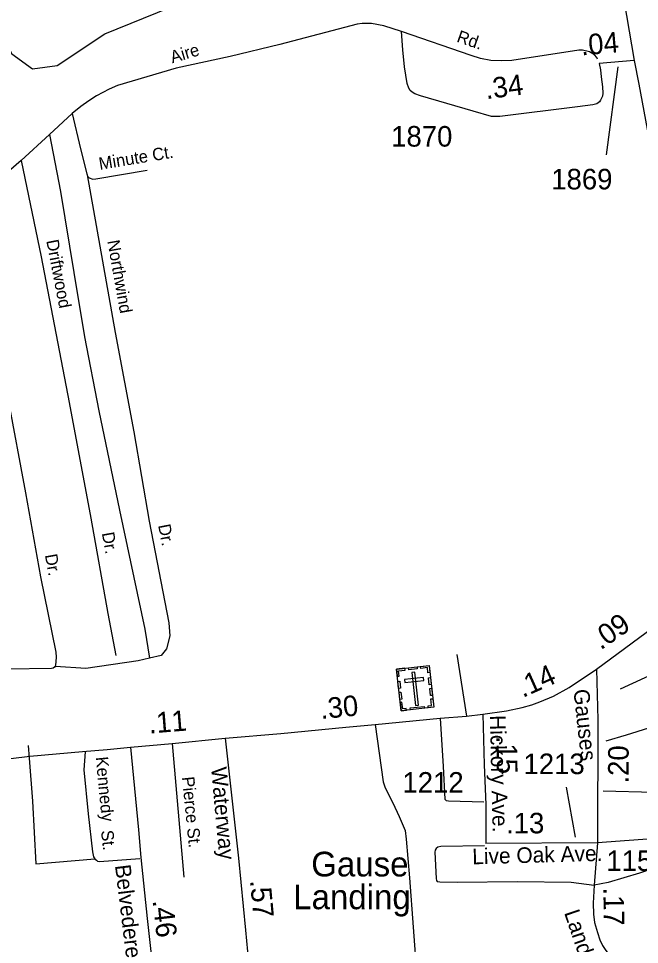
# Model space of a CAD drawing. Extents: x 2104537 to 2336408, y 34176 to 229611.
# Drawn here: x 2164832 to 2168604, y 54016 to 59644 of the extents above; entities that cross this region are included whole.
import ezdxf

# ---------------------------------------------------------------- set-up
doc = ezdxf.new("R2010")
doc.units = 0
for name, color, linetype in [('Exist Cultural Cemetery CELL', 7, 'Continuous'), ('Exist Hydrographic Creek Single Shore', 7, 'Continuous'), ('Exist Hydrographic Misc Water Feature', 7, 'Continuous'), ('Exist Hydrographic Point Label', 7, 'Continuous'), ('Exist Road Non-System Type 51', 7, 'Continuous'), ('Exist Road Non-System Type 51 Label', 7, 'Continuous'), ('Exist Road Primary NC Attributed', 7, 'Continuous'), ('Exist Road Primary NC Mileage Hundredths English Label', 7, 'Continuous'), ('Exist Road Secondary Mileage Hundredths English Label', 7, 'Continuous'), ('Exist Road Secondary Type 51 Attributed', 7, 'Continuous'), ('Exist Road Secondary Type 51 Label', 7, 'Continuous'), ('Exist Road Secondary Type 51 Number Label', 7, 'Continuous')]:
    doc.layers.add(name, color=color, linetype=linetype)

msp = doc.modelspace()

# ---------------------------------------------------------------- linework, layer by layer
at = {"layer": 'Exist Cultural Cemetery CELL'}
for points in [[(2167127.6, 55688.8), (2167325.5, 55711), (2167353.8, 55457.9), (2167155.9, 55435.8)], [(2167132.4, 55645.8), (2167143.7, 55647.1), (2167140.1, 55679), (2167180.4, 55683.5), (2167179.2, 55694.6), (2167127.6, 55688.8)], [(2167201.2, 55697.1), (2167252.7, 55702.8), (2167254, 55691.5), (2167202.5, 55685.7)], [(2167239.2, 55671.8), (2167220.7, 55669.8), (2167243.2, 55468.2), (2167261.8, 55470.3)], [(2167330.4, 55667.9), (2167319.1, 55666.6), (2167315.5, 55698.6), (2167275.2, 55694.1), (2167274, 55705.2), (2167325.5, 55710.9)], [(2167140.7, 55572.1), (2167135.8, 55615.1), (2167147.2, 55616.4), (2167152, 55573.4)], [(2167175.7, 55625.7), (2167177.8, 55607.2), (2167294.8, 55620.3), (2167292.7, 55638.8)], [(2167327.1, 55594), (2167322.3, 55637), (2167333.6, 55638.3), (2167338.5, 55595.3)], [(2167334.4, 55528.5), (2167329.6, 55571.5), (2167340.9, 55572.8), (2167345.8, 55529.7)], [(2167148.1, 55505.3), (2167143.3, 55548.3), (2167154.6, 55549.6), (2167159.4, 55506.6)], [(2167320.9, 55454.2), (2167319.6, 55465.7), (2167341.4, 55468.1), (2167336.9, 55508.3), (2167348, 55509.5), (2167353.8, 55457.9)], [(2167188.8, 55439.5), (2167187.5, 55450.9), (2167165.6, 55448.5), (2167161.2, 55488.6), (2167150.1, 55487.4), (2167155.9, 55435.8)], [(2167211.7, 55453.6), (2167296.1, 55463), (2167297.3, 55451.7), (2167213, 55442.3)]]:
    msp.add_lwpolyline(points, close=True, dxfattribs=at)
at = {"layer": 'Exist Hydrographic Creek Single Shore'}
msp.add_lwpolyline([(2168488.3, 55569.1), (2168837.3, 55729.7), (2169086.3, 55905.4), (2169219.3, 56030.8), (2169343.4, 56074.3), (2169752.3, 56017.2), (2169918.4, 56053.4), (2170342.4, 56304.4), (2170699.4, 56481.2), (2171057.4, 56533.4), (2171407.4, 56543.1), (2171623.4, 56680), (2172140.3, 56591.3), (2172407.3, 56609.1), (2172739.5, 56825.8), (2172897.4, 56878.5), (2173080.5, 56861.9), (2173181.3, 56777.9), (2173206.4, 56695.4), (2173183.4, 56279.1), (2173134.4, 56204.6), (2173126.4, 56112.9)], dxfattribs=at)
at = {"layer": 'Exist Hydrographic Misc Water Feature'}
msp.add_lwpolyline([(2161250.2, 59511.5), (2161384.1, 59361.3), (2161618.3, 59255.1), (2161860.2, 59273.4), (2162068.1, 59341.5), (2162226.2, 59341.8), (2162635.1, 59245.3), (2162909.3, 59269.5), (2163192.2, 59329.7), (2163359.1, 59424.9), (2163549.2, 59591.8), (2164031.3, 59802.4), (2164273.3, 59843.6), (2164490.2, 59803.4), (2164640.3, 59698.7), (2164792.3, 59430), (2164917.3, 59339), (2165067.2, 59359.1), (2165357.2, 59550.4), (2166231.3, 59907.6), (2166422.2, 59897.3), (2166514.3, 59866), (2166772.2, 59926.6), (2167013.2, 60027)], dxfattribs=at)
at = {"layer": 'Exist Road Non-System Type 51'}
for p, q in [((2165158.6, 59066.3), (2165020.6, 58939.5)), ((2165020.6, 58939.5), (2164848.6, 58781.6)), ((2167494.6, 55777.6), (2167552.1, 55403.8)), ((2164890.5, 55225), (2164896.5, 55149)), ((2165764.9, 55236.4), (2165835.5, 54424.3)), ((2168996.8, 54682.6), (2168348.8, 54633.1))]:
    msp.add_line(p, q, dxfattribs=at)
for points in [[(2167159.2, 59565.8), (2167050.9, 59600.7), (2166976.4, 59614.9), (2166919.9, 59614), (2166888.7, 59609.4), (2166419.1, 59485.9), (2166117.5, 59414.3), (2165789.6, 59342.5), (2165433.5, 59236.2), (2165381.9, 59214.5), (2165305.7, 59174), (2165258.5, 59143.8), (2165210.3, 59108.9), (2165158.6, 59066.3)], [(2168348.2, 59397.8), (2168343.8, 59407.7), (2168329.7, 59423.1), (2168299.2, 59440.7), (2168258.4, 59451.4), (2168235.4, 59451.2), (2167829.4, 59389.4), (2167763.7, 59386.8), (2167701.1, 59389.9), (2167637.7, 59402), (2167581.6, 59419.8), (2167159.2, 59565.8)], [(2165158.6, 59066.3), (2165207.9, 58851.4), (2165247, 58701), (2165249, 58694.6)], [(2165020.6, 58939.5), (2165087.8, 58592.1), (2165167.4, 58101.1), (2165233.7, 57709.7), (2165319.9, 57258.5), (2165445.9, 56654.8), (2165598.4, 55931.6), (2165628.4, 55755.8)], [(2164848.6, 58781.6), (2164770.5, 58714.2), (2164696.8, 58666.7), (2164661, 58650.7), (2164522.3, 58600.8)], [(2164848.6, 58781.6), (2164969.2, 58195.9), (2165140.1, 57310.3), (2165271.9, 56606.6), (2165374.9, 56026.8), (2165424.1, 55771.2)], [(2165249, 58694.6), (2165251.6, 58686.2), (2165260.3, 58675.2), (2165283.1, 58668.5), (2165300.9, 58669.8), (2165613.2, 58721.5)], [(2165249, 58694.6), (2165326.5, 58260.3), (2165419.4, 57736.2), (2165532.1, 57132.5), (2165624.9, 56588.4), (2165744.3, 55971.4), (2165750.9, 55891.8), (2165731, 55812.2), (2165697.9, 55772.4), (2165628.4, 55755.8)], [(2164767.9, 57336.5), (2164874.9, 56760.9), (2164965.5, 56250.9), (2165058, 55793.1), (2165061, 55762.8), (2165056.4, 55711.1), (2165054.2, 55707.2), (2165050.7, 55701), (2165042.3, 55694.9), (2165032.8, 55692.8), (2164762.7, 55689.5)], [(2165628.4, 55755.8), (2165558.6, 55739.2), (2165240.3, 55692.7), (2165056, 55706.2)], [(2167393, 55391.1), (2167412.2, 55096.7), (2167421.5, 54899), (2167430.2, 54890.6), (2167443.3, 54888.7), (2167659.1, 54883.3)], [(2168962.6, 55424.7), (2168523.2, 55288.5), (2168400.3, 55250.4)], [(2166998, 55351.8), (2167046.5, 55004.7), (2167058.6, 54967), (2167105.1, 54876.9), (2167144.5, 54793.1), (2167179.6, 54709.1), (2167187.4, 54655.1), (2167207.5, 54421.5), (2167250.8, 53821.2)], [(2165237.3, 55185.9), (2165229.9, 55077.4), (2165255.3, 54809.5), (2165280.6, 54577.7), (2165287.3, 54548.7), (2165295.6, 54536.6)], [(2164896.5, 55149), (2164917.1, 54886.6), (2164937, 54505.1), (2165295.6, 54536.6)], [(2168383.2, 54950.3), (2168693.4, 54941.1), (2168951.2, 54936.4)], [(2167661.5, 54614.6), (2167396.6, 54610.4), (2167379.5, 54607.5), (2167369.1, 54599.8), (2167363, 54588.1), (2167360.8, 54576.3), (2167367.9, 54416.1), (2167370.6, 54404.9), (2167375.4, 54398.9), (2167391.8, 54396.2), (2167496.1, 54394.9), (2167862, 54398.7), (2168189.7, 54394), (2168328.1, 54376.9)], [(2168891.7, 54559.6), (2168687.7, 54476.9), (2168603.2, 54449.3), (2168414.1, 54391.3), (2168328.1, 54376.9)], [(2165295.6, 54536.6), (2165296.9, 54534.8), (2165305.6, 54527.4), (2165311.7, 54522.7), (2165324.8, 54519.8), (2165568.3, 54538.4)]]:
    msp.add_lwpolyline(points, dxfattribs=at)
at = {"layer": 'Exist Road Primary NC Attributed'}
msp.add_line((2168342.7, 55689.7), (2168730, 55974.6), dxfattribs=at)
for points in [[(2167652, 55414.6), (2167796.9, 55435.5), (2167890.7, 55455.1), (2167950.3, 55472.3), (2167999.4, 55490.7), (2168081.8, 55525.5), (2168176.9, 55577.5), (2168342.7, 55689.7)], [(2166087.9, 55268.8), (2166426.2, 55298.6), (2166819.9, 55336), (2166998, 55351.8), (2167393, 55391.1), (2167552.1, 55403.8), (2167652, 55414.6)], [(2165512.3, 55214.9), (2165764.9, 55236.4), (2166087.9, 55268.8)], [(2162857.8, 54937.9), (2163581.5, 55016.4), (2163837, 55044.3), (2163910.9, 55064.4), (2164433, 55121.2), (2164785.4, 55147), (2164901.4, 55159.7), (2165221.6, 55188.2), (2165371.5, 55201.6), (2165512.3, 55214.9)]]:
    msp.add_lwpolyline(points, dxfattribs=at)
at = {"layer": 'Exist Road Secondary Type 51 Attributed'}
msp.add_line((2168570.8, 59389.5), (2168359.7, 59371.2), dxfattribs=at)
for points in [[(2167871.3, 65495.1), (2167853.4, 65154.7), (2167850.2, 65008.8), (2167852.4, 64800.7), (2167879.6, 64458.3), (2167911, 64147.7), (2168028.2, 63064.9), (2168049.8, 62891.6), (2168054.1, 62838.1), (2168097, 62443.8), (2168122.1, 62187.5), (2168167.5, 61747.9), (2168212.2, 61379.3), (2168254.8, 61118.7), (2168320.4, 60738.3), (2168494, 59843.3), (2168570.8, 59389.5)], [(2168359.7, 59371.2), (2168366.2, 59331.8), (2168370.8, 59289.7), (2168378.8, 59229.6), (2168381, 59191.1), (2168378.7, 59172.5), (2168366.4, 59148.1), (2168360, 59138.7), (2168345.3, 59125.2), (2168321.2, 59119.1), (2168227.1, 59106.8), (2167755.5, 59048.3), (2167705.9, 59048.2), (2167594.5, 59081), (2167273, 59174.1), (2167238.4, 59185.9), (2167222.6, 59195.8), (2167211, 59207.1), (2167202.4, 59219.8), (2167192.4, 59249.5), (2167176, 59350.9), (2167166.8, 59454.8), (2167159.2, 59565.8)], [(2168570.8, 59389.5), (2168598.9, 59244.9), (2168639.9, 59026.9), (2168716.9, 58615.5), (2168848, 57912.2), (2168862.7, 57849.9), (2168880.8, 57795.8), (2168902.1, 57749.9), (2168936.5, 57682.7), (2169041.3, 57504), (2169254.3, 57128.6), (2169433, 56820.4), (2169574.4, 56563.6)], [(2168342.7, 55689.7), (2168351.4, 55380.4), (2168348.8, 54633.1)], [(2167652, 55414.6), (2167660.1, 55108), (2167669.9, 54866.4), (2167671.5, 54630.3)], [(2166087.9, 55268.8), (2166169, 54540.2), (2166211.6, 54102.5), (2166265.6, 53518.9), (2166272.9, 53356.1), (2166275.1, 53337), (2166283.5, 53311.9), (2166293.4, 53296.3), (2166307.6, 53286.2), (2166325.3, 53282.2), (2166377.4, 53278.6), (2166641.6, 53283.7), (2166723.6, 53282.1), (2166821.7, 53300.9), (2167313.1, 53381.3)], [(2165512.3, 55214.9), (2165561.1, 54712.3), (2165575.8, 54543.5), (2165612.8, 54173), (2165701, 53389.1), (2165734, 53145), (2165754.4, 53129.2), (2165777.2, 53123.8), (2165805.7, 53121.3), (2165880.2, 53121.8), (2166046.4, 53130.8)], [(2168348.8, 54633.1), (2167671.5, 54630.3)], [(2168348.8, 54633.1), (2168328.1, 54376.9), (2168322.9, 54266.5), (2168323.9, 54200.1), (2168330.7, 54149.1), (2168347.8, 54087.4), (2168362.8, 54044.2), (2168378.1, 54009.9), (2168399.5, 53978.9), (2168458.8, 53904.8), (2168502, 53843.3), (2168512, 53832.3), (2168527.5, 53824)]]:
    msp.add_lwpolyline(points, dxfattribs=at)
at = {"layer": 'Exist Road Secondary Type 51 Number Label'}
for p, q in [((2168473.1, 59351.4), (2168400.9, 58816)), ((2168215.5, 54668.8), (2168159.7, 54971.8))]:
    msp.add_line(p, q, dxfattribs=at)

# ---------------------------------------------------------------- texts
at = {"layer": 'Exist Hydrographic Point Label'}
for s, p in [('Gause', (2166610.1, 54429.2)), ('Landing', (2166500.6, 54230))]:
    msp.add_text(s, height=150, dxfattribs=at).set_placement(p)
at = {"layer": 'Exist Road Non-System Type 51 Label'}
for s, rotation, p in [('Rd.', 340.9383, (2167488.5, 59504)), ('Aire', 16.6256, (2165766.5, 59371.5)), ('Minute Ct.', 9.4011, (2165326.1, 58723.9)), ('Driftwood', 280.9235, (2165000.5, 58293.5)), ('Northwind', 280.044, (2165371, 58291.6)), ('Dr.', 280.9481, (2165679.8, 56563.7)), ('Dr.', 280.0731, (2165338, 56516)), ('Dr.', 280.0691, (2164992, 56383.1)), ('Kennedy', 275.4044, (2165300.9, 55154.2)), ('Pierce St.', 275.6409, (2165824.8, 55032.9)), ('St.', 276.2493, (2165333.1, 54706.7))]:
    msp.add_text(s, height=75, rotation=rotation, dxfattribs=at).set_placement(p)
at = {"layer": 'Exist Road Primary NC Mileage Hundredths English Label'}
for s, rotation, p in [('.09', 34.9483, (2168368.1, 55802.5)), ('.14', 24.1641, (2167894.7, 55513.6)), ('.30', 5.6113, (2166669.8, 55385.4)), ('.11', 4.5215, (2165626.6, 55297.7))]:
    msp.add_text(s, height=125, rotation=rotation, dxfattribs=at).set_placement(p)
at = {"layer": 'Exist Road Secondary Mileage Hundredths English Label'}
for s, rotation, p in [('.04', 4.9526, (2168251.6, 59419.6)), ('.34', 7.0693, (2167673.2, 59153.7)), ('.15', 271.0097, (2167734.4, 55283.1)), ('.20', 89.8003, (2168537.6, 54993.5)), ('.13', 0.1362, (2167793.4, 54690.5)), ('.57', 275.2936, (2166238, 54404.8)), ('.17', 270.8162, (2168384.1, 54361.3)), ('.46', 276.4216, (2165646.1, 54282.9))]:
    msp.add_text(s, height=125, rotation=rotation, dxfattribs=at).set_placement(p)
at = {"layer": 'Exist Road Secondary Type 51 Label'}
for s, rotation, p in [('Gauses', 276.208, (2168202.5, 55562.9)), ('Hickory Ave.', 271.3679, (2167694.9, 55408.9)), ('Waterway', 275.2044, (2166001.5, 55090.2)), ('Live Oak Ave.', 1.5417, (2167589.1, 54502.6)), ('Belvedere', 276.9384, (2165417.8, 54496.1)), ('Landing', 288.8833, (2168144.9, 54208.9))]:
    msp.add_text(s, height=95, rotation=rotation, dxfattribs=at).set_placement(p)
at = {"layer": 'Exist Road Secondary Type 51 Number Label'}
for s, p in [('1870', (2167095.5, 58865.6)), ('1869', (2168067.8, 58605.4)), ('1213', (2167899.4, 55051.1)), ('1212', (2167164.1, 54938.3)), ('1159', (2168402.5, 54461.9))]:
    msp.add_text(s, height=125, dxfattribs=at).set_placement(p)

doc.saveas('drawing.dxf')
